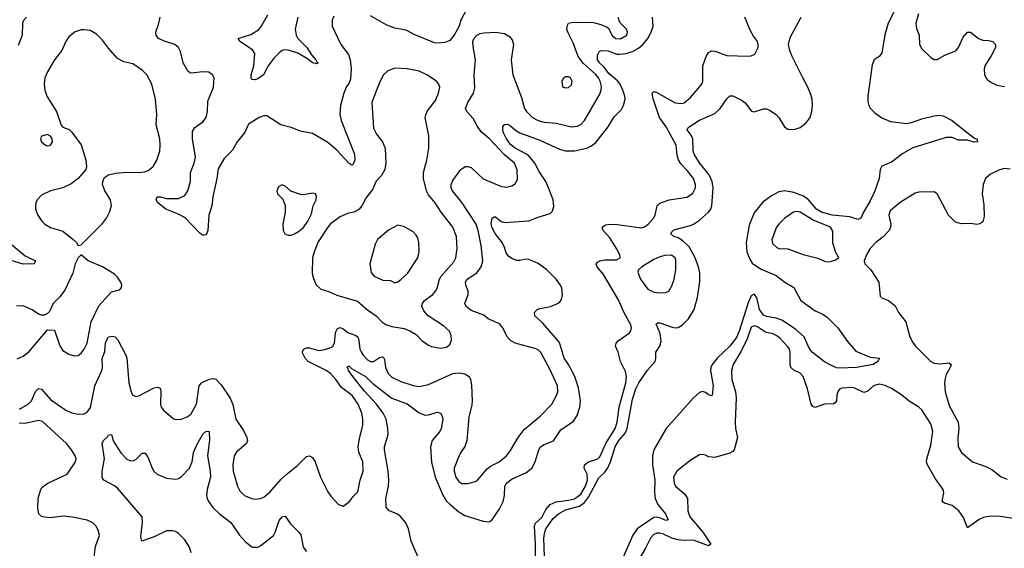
# Model space of a CAD drawing. Header units: inches. Extents: x 2057696 to 2160536, y 827480 to 1016834.
# Tile 352 of 422: x 2111327 to 2117791, y 985023 to 988493. Entities that reach past the tile are written whole.
import ezdxf

# ---------------------------------------------------------------- set-up
doc = ezdxf.new("R2010")
doc.units = ezdxf.units.IN
doc.header["$MEASUREMENT"] = 0
doc.layers.add('C1918', color=7, linetype='Continuous')

msp = doc.modelspace()

# ---------------------------------------------------------------- linework, layer by layer
at = {"layer": 'C1918', "color": 5}
for points, elevation in [([(2117100.6, 988610), (2117027.9, 988470), (2117007.3, 988392.7), (2116987.3, 988272.7), (2116970, 988251), (2116938, 988230), (2116922.9, 988197.1), (2116894.9, 987990), (2116895.9, 987955.9), (2116900.9, 987930), (2116910, 987913), (2116940.6, 987880.6), (2116988.2, 987848.2), (2117045.1, 987825.1), (2117150, 987812.2), (2117182.1, 987817.9), (2117250, 987842.7), (2117330, 987861.9), (2117365.9, 987865.9), (2117390, 987861.2), (2117450, 987831.5), (2117527.5, 987767.5), (2117596.1, 987716.1), (2117610, 987710.4), (2117614.8, 987690), (2117590.5, 987689.5), (2117550, 987702.4), (2117490, 987702), (2117450, 987718.7), (2117410, 987720.2), (2117190, 987651.2), (2117126.1, 987613.9), (2117050, 987557.4), (2116988.1, 987531.9), (2116977.2, 987510), (2116970.5, 987450), (2116938.3, 987361.7), (2116910, 987302.8), (2116866.9, 987230), (2116850.1, 987189.9), (2116830, 987180.3), (2116777.7, 987197.7), (2116661.6, 987210), (2116590.7, 987230), (2116558.2, 987250), (2116504.9, 987310), (2116473.6, 987333.6), (2116410, 987357.8), (2116351.5, 987368.5), (2116310, 987363), (2116262.9, 987337.1), (2116205.8, 987294.2), (2116150, 987226), (2116116.4, 987143.6), (2116096.5, 987030), (2116101.6, 986970), (2116120.1, 986920.1), (2116135.2, 986895.2), (2116190, 986858.3), (2116293.4, 986813.4), (2116350, 986769.4), (2116410, 986734.4), (2116455.4, 986650), (2116550, 986582.1), (2116600.3, 986560.3), (2116630, 986537.6), (2116698, 986470), (2116760.8, 986380.7), (2116816.9, 986316.9), (2116910, 986277.1), (2116971, 986270), (2116961, 986250), (2116930.2, 986229.8), (2116821, 986210), (2116710, 986206.2), (2116690, 986208.7), (2116647.2, 986227.2), (2116610, 986247), (2116529.6, 986309.6), (2116510, 986336.8), (2116476.7, 986410), (2116420.6, 986460.6), (2116330, 986521.2), (2116293.1, 986533.1), (2116230, 986543.6), (2116210, 986553.9), (2116184.3, 986590), (2116167.4, 986670), (2116150, 986691.1), (2116130, 986680.2), (2116110, 986634.8), (2116051.2, 986448.8), (2116033, 986407), (2115990, 986350.3), (2115906.3, 986270), (2115874.4, 986230), (2115864.8, 986210), (2115862.2, 986190), (2115880.7, 986090), (2115872.7, 986027.3), (2115870, 986023.6), (2115850, 986029.8), (2115830, 986046), (2115810, 986053.1), (2115790, 986045.3), (2115750, 986009.8), (2115571.6, 985808.4), (2115489.7, 985670.3), (2115482.5, 985630), (2115480.8, 985570), (2115496, 985470), (2115494.9, 985390), (2115499.2, 985350), (2115516.2, 985310), (2115566, 985250), (2115584.4, 985210), (2115570, 985204.7), (2115530, 985223.7), (2115510, 985227.5), (2115490, 985225), (2115380.1, 985150), (2115353.3, 985110), (2115273.1, 984930)], 360), ([(2113390, 988515.1), (2113378.7, 988490), (2113377.6, 988450), (2113434.6, 988330), (2113485, 988265), (2113496.8, 988230), (2113503.7, 988170), (2113498.1, 988101.9), (2113487, 988073), (2113470.1, 988049.9), (2113455, 988010), (2113433.5, 987930), (2113429.4, 987870), (2113437.5, 987830), (2113524.7, 987610), (2113526.5, 987570), (2113515.5, 987544.5), (2113510, 987537), (2113490, 987548), (2113410, 987636), (2113350, 987687.5), (2113250, 987746), (2113170, 987761.5), (2113110, 987784.4), (2113042.3, 987802.3), (2112950, 987861.2), (2112930, 987860.9), (2112898, 987850), (2112830, 987807), (2112802.7, 987750), (2112754.9, 987690), (2112723.4, 987636.6), (2112670, 987580.5), (2112630, 987514.5), (2112621.8, 987450), (2112594, 987330), (2112588.9, 987271.1), (2112568.7, 987210), (2112561.6, 987110), (2112550, 987081.2), (2112540.7, 987079.3), (2112530, 987078), (2112510, 987091.8), (2112413, 987193), (2112374.7, 987214.7), (2112286, 987250), (2112234.3, 987290), (2112222.4, 987310), (2112230, 987331), (2112250, 987330.2), (2112290, 987318), (2112370, 987318.4), (2112410, 987339), (2112431.5, 987370), (2112447.5, 987430), (2112448.4, 987490), (2112472.3, 987550), (2112480.5, 987590), (2112460.5, 987710), (2112462.1, 987757.9), (2112475.7, 987784.3), (2112530, 987822), (2112550.7, 987850), (2112559.3, 987890), (2112562.5, 987957.5), (2112599.6, 988050), (2112603.7, 988110), (2112591.7, 988131.7), (2112567.7, 988147.7), (2112531.1, 988151.1), (2112450, 988142), (2112432.2, 988152.2), (2112399.8, 988210), (2112383.3, 988283.3), (2112369.9, 988309.9), (2112345.1, 988330), (2112270, 988354.5), (2112238.3, 988370), (2112222.8, 988390), (2112220.3, 988410), (2112238.7, 988461.3), (2112249.8, 988510)], 440), ([(2113153.1, 988510), (2113136.1, 988430), (2113141.7, 988390), (2113153.7, 988370), (2113211, 988310), (2113242.9, 988262.9), (2113271.7, 988230), (2113276.7, 988216.7), (2113286.8, 988210), (2113277, 988203), (2113250.3, 988209.7), (2113216.2, 988236.2), (2113152.7, 988272.7), (2113090, 988293.3), (2113066, 988294), (2113050, 988289.8), (2113030, 988276.1), (2112997, 988243), (2112958.2, 988190), (2112928.5, 988130), (2112890, 988104.2), (2112870, 988097.4), (2112850, 988099.3), (2112845.7, 988110), (2112846.6, 988130), (2112863.7, 988190), (2112869.8, 988270), (2112855.2, 988295.2), (2112772.7, 988350), (2112762, 988370), (2112844.5, 988395.5), (2112893.8, 988426.2), (2112911.9, 988448.1), (2112955.2, 988524.8)], 420), ([(2114254.9, 988550), (2114223.8, 988490), (2114212.7, 988450), (2114179.5, 988390), (2114150, 988356.3), (2114117.4, 988342.6), (2114070, 988337.7), (2114050, 988341.7), (2113915.8, 988395.8), (2113864.1, 988424.1), (2113790, 988437.6), (2113736.2, 988456.2), (2113630, 988518.4)], 440), ([(2117228.9, 988530), (2117210.4, 988470.4), (2117214, 988434), (2117233.4, 988390), (2117234.8, 988330), (2117250, 988301), (2117310, 988244.7), (2117330, 988231), (2117350, 988230.8), (2117400.5, 988259.5), (2117472.5, 988287.5), (2117489.6, 988310), (2117521.7, 988378.3), (2117550, 988411.3), (2117570, 988411.3), (2117621, 988370), (2117650, 988358), (2117690, 988356.3), (2117716, 988350), (2117733.4, 988330), (2117733, 988310), (2117703.1, 988250), (2117666, 988194), (2117659.5, 988170), (2117661.6, 988130), (2117679.5, 988099.5), (2117702.3, 988082.3), (2117742.5, 988062.5), (2117793.1, 988053.1)], 380), ([(2111370.8, 988510), (2111352.2, 988487.8), (2111345.5, 988470), (2111342, 988390), (2111316.7, 988323.3)], 440), ([(2111324.5, 985935.5), (2111382.5, 985970), (2111404.1, 985990), (2111430, 986051.6), (2111450, 986071.4), (2111470, 986068), (2111530, 986000.2), (2111630, 985930.2), (2111670, 985911.7), (2111710, 985902.7), (2111750, 985904.6), (2111770, 985916.4), (2111791.7, 985948.3), (2111820.2, 986090), (2111865.7, 986190), (2111870.7, 986210), (2111869, 986269), (2111885.8, 986314.2), (2111890, 986373), (2111910, 986410.2), (2111936.2, 986416.2), (2111953, 986410), (2111972, 986392), (2112023.6, 986290), (2112030.3, 986270), (2112044, 986110), (2112058.7, 986050), (2112068.4, 986030), (2112090, 986020.4), (2112110, 986023.1), (2112210, 986075.3), (2112230, 986081.6), (2112250, 986074.8), (2112254.4, 986054.4), (2112250.3, 985970), (2112255.3, 985950), (2112270.4, 985930), (2112334.4, 985874.4), (2112350, 985868.4), (2112390, 985870.3), (2112430, 985888.8), (2112453.4, 985906.6), (2112488, 985970), (2112505.4, 986090), (2112520.9, 986110), (2112570, 986134.3), (2112598.3, 986138.3), (2112614.3, 986134.3), (2112650, 986097.1), (2112709, 986009), (2112726, 985966), (2112746, 985870), (2112796.5, 985796.5), (2112818.3, 985750), (2112821.7, 985730), (2112816.4, 985710), (2112750, 985655.1), (2112734.6, 985630), (2112725.4, 985570), (2112728.3, 985528.3), (2112757.4, 985430), (2112774.9, 985394.9), (2112803, 985370), (2112849.1, 985349.1), (2112870, 985346.3), (2112908.7, 985350), (2112930, 985359.5), (2112970, 985391.7), (2113044.2, 985475.8), (2113085.1, 985514.9), (2113150, 985566.3), (2113210, 985626), (2113230, 985630.4), (2113250, 985618.4), (2113267.7, 985590), (2113302.3, 985490), (2113350, 985394.8), (2113370, 985366), (2113421, 985310), (2113450, 985300.7), (2113490, 985327.7), (2113516.2, 985363.8), (2113546.6, 985393.4), (2113563.1, 985470), (2113581.5, 985530), (2113579.3, 985590), (2113554.3, 985654.3), (2113548.8, 985690), (2113557.3, 985742.7), (2113579.8, 985830), (2113580.7, 985870), (2113573.5, 985910), (2113548.3, 985970), (2113510, 986026), (2113438.7, 986078.7), (2113403.2, 986130), (2113367.3, 986170), (2113338.4, 986190), (2113220.3, 986250), (2113200.4, 986270), (2113180.9, 986310), (2113192.7, 986330), (2113210, 986338.7), (2113230, 986339.6), (2113290, 986321.6), (2113330, 986326.9), (2113370, 986341.4), (2113382, 986350), (2113394, 986370), (2113400.6, 986439.4), (2113413.8, 986466.2), (2113430, 986472.6), (2113450, 986463.6), (2113480.2, 986440.2), (2113530, 986421.1), (2113546.3, 986410), (2113553.8, 986390), (2113560.2, 986330), (2113567.7, 986312.3), (2113581.4, 986290), (2113610, 986260.5), (2113630, 986249.5), (2113650, 986250.2), (2113690, 986276.1), (2113710, 986280.3), (2113715.6, 986275.6), (2113722.2, 986262.2), (2113729.4, 986210), (2113745, 986170), (2113770, 986146.7), (2113830, 986116.9), (2113910, 986091.1), (2113950, 986085.2), (2114010, 986097.6), (2114170, 986171.2), (2114210, 986174.7), (2114248.6, 986168.6), (2114276.9, 986150), (2114287.1, 986130), (2114293.4, 986093.4), (2114297.5, 985990), (2114295.5, 985964.5), (2114276, 985884), (2114262, 985730), (2114249.2, 985690.8), (2114220.9, 985650), (2114202.7, 985610), (2114180.2, 985550), (2114178.6, 985530), (2114190.2, 985490), (2114210, 985461.1), (2114230, 985448.9), (2114270, 985447.4), (2114318.7, 985461.3), (2114331.6, 985470), (2114395.8, 985544.2), (2114418.6, 985561.4), (2114474, 985590), (2114522.6, 985630), (2114550, 985664.9), (2114599.3, 985750), (2114638, 985802), (2114744.8, 985890), (2114819.8, 985970), (2114853.5, 986030), (2114859, 986050), (2114857.5, 986090), (2114810, 986195.4), (2114748.5, 986308.5), (2114730, 986325), (2114710, 986334.7), (2114580.9, 986370), (2114550, 986387.1), (2114527.1, 986410), (2114497.8, 986470), (2114476.3, 986496.3), (2114402.9, 986530), (2114373.8, 986553.8), (2114290, 986583.5), (2114257.4, 986610), (2114249.7, 986630), (2114270.9, 986690), (2114271.9, 986710), (2114255.8, 986750), (2114252.9, 986770), (2114264.2, 986790), (2114328.1, 986831.9), (2114356.8, 986870), (2114366.8, 986910), (2114357.5, 987010), (2114337.2, 987110), (2114323.4, 987150), (2114232, 987290), (2114168.1, 987370), (2114159.8, 987390), (2114159.3, 987410), (2114170, 987437.6), (2114223.6, 987510), (2114251.1, 987528.9), (2114270, 987529.1), (2114290, 987522), (2114370, 987448.7), (2114490, 987396.9), (2114525.9, 987394.1), (2114558.2, 987401.8), (2114581.7, 987418.3), (2114595.1, 987444.9), (2114592.1, 987507.9), (2114575, 987550), (2114506.9, 987606.9), (2114410, 987712.8), (2114357, 987757), (2114331.7, 987791.7), (2114304.1, 987844.1), (2114261.6, 987890), (2114254.3, 987910), (2114268.8, 987950), (2114305.5, 988010), (2114315.7, 988044.3), (2114311.2, 988130), (2114318.5, 988230), (2114303.3, 988316.7), (2114302, 988350), (2114309.7, 988370.3), (2114328.6, 988391.4), (2114350, 988402), (2114373.4, 988406.6), (2114451.8, 988411.8), (2114510, 988402.6), (2114542.2, 988382.2), (2114559.7, 988359.7), (2114569, 988330), (2114553.6, 988230), (2114565.5, 988130), (2114621.2, 987981.2), (2114642, 987910), (2114655.2, 987890), (2114694.6, 987850), (2114730.5, 987830), (2114770, 987820.9), (2114850, 987813.5), (2114950, 987790.2), (2114990, 987794.2), (2115010, 987804.7), (2115035.1, 987830), (2115135.4, 988004.6), (2115144.4, 988030), (2115146.6, 988053.4), (2115138.8, 988090), (2115128.1, 988110), (2115110, 988132.1), (2115026.3, 988206.3), (2114992.7, 988250), (2114960.3, 988340.3), (2114925, 988410), (2114919.4, 988430), (2114922.7, 988457.3), (2114930.7, 988469.3), (2114950, 988474.8), (2115050, 988477.3), (2115093.2, 988473.2), (2115141.5, 988461.5), (2115184.2, 988444.2), (2115194.7, 988434.7), (2115214.5, 988390), (2115240.3, 988370), (2115272.3, 988367.7), (2115312.4, 988390), (2115318.2, 988410), (2115311.6, 988430), (2115271.5, 988470), (2115259.6, 988490), (2115258, 988510)], 440), ([(2113941.8, 984970), (2113896.5, 985070), (2113878.6, 985150), (2113861.8, 985190), (2113829.7, 985230), (2113807.2, 985247.2), (2113751.4, 985271.4), (2113733.8, 985293.8), (2113730.5, 985350), (2113748.5, 985431.5), (2113751.2, 985470), (2113746.7, 985530), (2113721.2, 985670), (2113722.3, 985690), (2113745.2, 985770), (2113744.9, 985810), (2113732.6, 985870), (2113712.7, 985910), (2113668.4, 985970), (2113590, 986055.3), (2113513.2, 986150), (2113486.2, 986190), (2113484, 986204), (2113476, 986210), (2113482, 986218), (2113490, 986219.3), (2113504.2, 986204.2), (2113597.1, 986150), (2113644.4, 986104.4), (2113769.2, 986009.2), (2113871.6, 985971.6), (2113950, 985912.1), (2113990, 985897.6), (2114010, 985898.2), (2114070, 985916.5), (2114090.2, 985910.2), (2114100.9, 985890), (2114103.9, 985870), (2114094.4, 985810), (2114085, 985790), (2114034.7, 985730), (2114023.5, 985690), (2114030.9, 985589.1), (2114054.4, 985490), (2114106.9, 985366.9), (2114130, 985332.9), (2114150, 985313.4), (2114210, 985262.3), (2114250, 985237.5), (2114370, 985200.2), (2114410, 985197.6), (2114429.8, 985210.2), (2114476.7, 985283.2), (2114501.2, 985330), (2114509, 985370), (2114512.7, 985430), (2114523.1, 985450), (2114561.1, 985478.9), (2114650, 985518), (2114690, 985549.1), (2114710.7, 985590), (2114734.8, 985670), (2114746.6, 985690), (2114770, 985704.6), (2114830.9, 985729.1), (2114880, 985800), (2114962.1, 985857.9), (2114986.2, 985893.8), (2115004.2, 985950), (2115008.4, 985991.6), (2114996.3, 986076.3), (2114970.9, 986150.9), (2114930.7, 986230), (2114902.2, 986270), (2114870, 986374.3), (2114760.9, 986500.9), (2114709.7, 986550), (2114706.3, 986570), (2114725.1, 986590), (2114742, 986598), (2114810.8, 986609.2), (2114850, 986624.4), (2114870, 986637.3), (2114883, 986657), (2114891.3, 986690), (2114886, 986730), (2114878.5, 986750), (2114850, 986789.7), (2114788.4, 986850), (2114730, 986891.8), (2114670, 986917.6), (2114650, 986919.8), (2114610, 986911.7), (2114590, 986912.9), (2114562, 986922), (2114537.9, 986937.9), (2114521.6, 986961.6), (2114510, 986998.3), (2114493.8, 987030), (2114448.5, 987088.5), (2114425.8, 987130), (2114423.1, 987156.9), (2114429.2, 987190.8), (2114442, 987198), (2114450, 987199.5), (2114487.4, 987167.4), (2114510, 987161.6), (2114670, 987171.7), (2114730, 987197.1), (2114810, 987221.1), (2114824, 987236), (2114833.6, 987266.4), (2114829.8, 987310), (2114798.9, 987390), (2114780.2, 987430), (2114736.7, 987496.7), (2114710, 987550.5), (2114670, 987598), (2114650, 987613), (2114579.5, 987650), (2114550, 987673.2), (2114522.9, 987710), (2114503.7, 987750), (2114498.1, 987770), (2114499.8, 987790), (2114510, 987805.2), (2114530, 987807.5), (2114550, 987796.8), (2114584.7, 987764.7), (2114609.7, 987749.7), (2114742.9, 987702.9), (2114870, 987643.5), (2114910, 987630.8), (2114968.6, 987631.4), (2115049.9, 987650.1), (2115077.2, 987662.8), (2115110, 987686.7), (2115189.8, 987790), (2115230, 987854.6), (2115277.3, 987902.7), (2115291.6, 987928.4), (2115301, 987970), (2115300.2, 987990), (2115287.7, 988030), (2115268.8, 988070), (2115254.1, 988090), (2115198.1, 988138.1), (2115162.8, 988182.8), (2115132.5, 988210), (2115120.8, 988230), (2115120.6, 988259.4), (2115134.4, 988285.6), (2115149.1, 988290.9), (2115190, 988288.8), (2115246.9, 988266.8), (2115265.6, 988265.6), (2115308.7, 988271.3), (2115353.8, 988286.2), (2115390, 988305.7), (2115418.2, 988330), (2115450.6, 988370), (2115472.3, 988410), (2115485.3, 988450), (2115480.8, 988510)], 420), ([(2114713.9, 984950), (2114714.3, 985050), (2114706.9, 985170), (2114712.5, 985187.5), (2114754, 985226), (2114781.9, 985278.1), (2114810, 985310.1), (2114850, 985327.3), (2114930, 985338.1), (2114970, 985348.7), (2115010, 985378.6), (2115040.8, 985430), (2115055.1, 985470), (2115053.3, 985510), (2115033, 985550), (2115034.3, 985570), (2115061.5, 985590), (2115123.5, 985610), (2115136.8, 985623.2), (2115176.1, 985710), (2115236.9, 985810), (2115250.3, 985850), (2115263, 985950), (2115305.9, 986110), (2115311, 986150), (2115303.2, 986183.2), (2115270.9, 986250), (2115256.8, 986310), (2115238.8, 986350), (2115242.7, 986370), (2115255.7, 986384.3), (2115330, 986437), (2115339.8, 986450), (2115343.5, 986470), (2115339.4, 986490), (2115293.8, 986573.8), (2115260.4, 986650), (2115160.6, 986820.6), (2115117.3, 986870), (2115111.9, 986888.1), (2115119.8, 986900.2), (2115134, 986910), (2115170, 986916.1), (2115244.4, 986915.6), (2115269.3, 986930), (2115266, 986950), (2115246.2, 986990), (2115201.9, 987061.9), (2115157.7, 987110), (2115151.5, 987130), (2115174, 987146), (2115210, 987150.8), (2115250, 987149.4), (2115410, 987126.9), (2115430, 987132.7), (2115454, 987150), (2115487.4, 987190), (2115498.2, 987210), (2115512.4, 987270), (2115530.6, 987289.4), (2115590, 987311.1), (2115710, 987328.5), (2115745.3, 987354.7), (2115762.9, 987390), (2115764.2, 987410), (2115749.7, 987450), (2115710, 987503.1), (2115667.5, 987547.5), (2115652.1, 987572.1), (2115643.6, 987603.6), (2115637.8, 987670), (2115570.4, 987790), (2115527, 987850), (2115486.6, 987973.4), (2115479.7, 988010), (2115490, 988020.3), (2115510, 988015.4), (2115630, 987947.3), (2115670, 987941.5), (2115690, 987946.3), (2115730, 987982.6), (2115804.8, 988070), (2115812, 988090), (2115811.1, 988190), (2115834, 988250), (2115850, 988278), (2115870, 988288.4), (2115890, 988287), (2115970, 988258.4), (2116110, 988252.7), (2116130, 988255.5), (2116152.8, 988267.2), (2116174.7, 988310), (2116176.3, 988330), (2116171.6, 988350), (2116144.2, 988384.2), (2116123.1, 988423.1), (2116087.1, 988510)], 380), ([(2114773.1, 984970), (2114768.7, 985091.3), (2114773.7, 985130), (2114781.3, 985150), (2114830, 985218.7), (2114865, 985250), (2114910, 985276.6), (2115001.4, 985298.6), (2115036, 985324), (2115062.1, 985357.9), (2115130, 985484.9), (2115170, 985525.1), (2115188.1, 985551.9), (2115205, 985590), (2115235.8, 985690), (2115261.2, 985730), (2115301.3, 985778.7), (2115316, 985810), (2115350, 986001.3), (2115371.2, 986070), (2115392.8, 986110), (2115448.3, 986191.8), (2115498.5, 986250), (2115504, 986270), (2115504.5, 986310), (2115529.9, 986350.1), (2115538.4, 986381.6), (2115532.5, 986432.5), (2115506.1, 986493.9), (2115517.6, 986502.4), (2115530, 986503.2), (2115610, 986474), (2115630, 986470.1), (2115650, 986473.1), (2115678.9, 986490), (2115718.6, 986530), (2115754.5, 986590), (2115776.5, 986670), (2115792.6, 986772.6), (2115792.5, 986830), (2115782.6, 986870), (2115760.7, 986930), (2115722.1, 987002.1), (2115681.8, 987041.8), (2115650, 987061.7), (2115621.2, 987070), (2115600.7, 987090), (2115618, 987110), (2115630, 987116), (2115730, 987141.3), (2115750, 987150.6), (2115790, 987176.9), (2115850.2, 987229.8), (2115864.8, 987250), (2115872, 987270), (2115878.9, 987390), (2115873.5, 987430), (2115853.7, 987473.7), (2115790, 987554), (2115754.7, 987610), (2115748.6, 987630), (2115746.2, 987710), (2115734.8, 987734.8), (2115709.8, 987770), (2115715.2, 987784.8), (2115790, 987832.7), (2115890, 987876), (2115926.3, 987910), (2115970, 987973.7), (2115990, 987991.8), (2116010, 987993.1), (2116070, 987963.2), (2116090, 987946), (2116131.6, 987891.6), (2116150, 987887.1), (2116210, 987907.8), (2116230, 987907.3), (2116250, 987899.8), (2116292.8, 987870), (2116311, 987850), (2116349.1, 987789.1), (2116370, 987774), (2116410, 987771.4), (2116450, 987785.5), (2116490, 987815.3), (2116517, 987850), (2116528.2, 987890), (2116531.8, 987930), (2116529.3, 987970), (2116521.7, 988001.7), (2116502.1, 988050), (2116467.8, 988110), (2116399.2, 988250), (2116382.3, 988290), (2116373.5, 988330), (2116384.6, 988375.4), (2116456.7, 988510)], 360), ([(2117830, 987511.6), (2117790, 987515.6), (2117754.6, 987505.4), (2117701.5, 987478.5), (2117668.4, 987450), (2117651.8, 987410), (2117646, 987350), (2117657.1, 987277.1), (2117660, 987200), (2117650, 987166.6), (2117630, 987152), (2117610, 987149.2), (2117570, 987154), (2117510, 987153.6), (2117470, 987162.9), (2117424.2, 987210), (2117350, 987349), (2117330, 987363.7), (2117230, 987359.5), (2117206.9, 987353.1), (2117107.8, 987292.2), (2117042.5, 987237.5), (2117034, 987210), (2117046.3, 987150), (2117044.2, 987130), (2117035.8, 987110), (2116994.2, 987065.8), (2116948.5, 987030), (2116910.4, 986990), (2116886.4, 986950), (2116870.7, 986910), (2116874.8, 986890), (2116914, 986850), (2116967.3, 986770), (2116976.9, 986676.9), (2116986.4, 986666.4), (2117030, 986650.5), (2117074.7, 986614.7), (2117097.4, 986570), (2117145.8, 986510), (2117171.5, 986410), (2117190, 986374.9), (2117209.4, 986350), (2117310, 986250.2), (2117330, 986238.2), (2117366.5, 986233.5), (2117430, 986239.5), (2117443, 986230), (2117436.4, 986210), (2117410, 986164.5), (2117402.1, 986137.9), (2117399.4, 986110), (2117404.2, 986050), (2117430, 985960.3), (2117487.5, 985850), (2117493.1, 985810), (2117485.9, 985745.9), (2117487.6, 985690), (2117510, 985652.2), (2117582, 985590), (2117670, 985561), (2117710, 985539.3), (2117770, 985492), (2117810, 985476.2)], 380), ([(2111270, 987019), (2111363.7, 986943.7), (2111431, 986910), (2111422, 986890), (2111350, 986887.4), (2111241.9, 986921.9)], 440), ([(2111310, 986266), (2111350, 986284.9), (2111390, 986315.3), (2111510, 986458), (2111555.3, 986455.3), (2111590, 986351.3), (2111610, 986320.7), (2111650, 986297.3), (2111686.7, 986286.7), (2111710, 986288.5), (2111730, 986303.8), (2111750, 986330.5), (2111770.8, 986370), (2111796.5, 986510), (2111845.9, 986614.1), (2111930, 986706), (2111979.5, 986720.5), (2111992.7, 986730), (2111997, 986750), (2111991.8, 986770), (2111970, 986802.7), (2111950, 986822), (2111870, 986869.6), (2111777.2, 986910), (2111730, 986949), (2111710, 986929), (2111690.5, 986890), (2111674.9, 986830), (2111622.2, 986717.8), (2111588.2, 986671.8), (2111546, 986630), (2111522, 986578), (2111510, 986564), (2111490, 986553.2), (2111470, 986552.7), (2111450, 986559.3), (2111408.1, 986588.1), (2111350, 986613.6), (2111306.7, 986613.3)], 460), ([(2117930, 985206.5), (2117750, 985233.6), (2117687.2, 985232.8), (2117654.7, 985225.3), (2117627.3, 985212.7), (2117550, 985157.2), (2117524.4, 985224.4), (2117492.4, 985270), (2117450, 985303.5), (2117399.7, 985319.7), (2117383.6, 985330), (2117393.3, 985386.7), (2117389.1, 985410), (2117339.7, 985479.7), (2117286.1, 985570), (2117280.9, 985590), (2117283.2, 985610), (2117310, 985699.1), (2117322.8, 985790), (2117310, 985841.1), (2117250, 985931.2), (2117229.8, 985950), (2117167.8, 985987.8), (2117117.3, 986030), (2117050, 986071.8), (2117010, 986091.4), (2116970, 986101.2), (2116931.8, 986090), (2116890, 986052.6), (2116870, 986046.3), (2116810, 986074.5), (2116790, 986079.2), (2116725.8, 986074.2), (2116710, 986067), (2116697.6, 986050), (2116691.4, 986028.6), (2116688.8, 985990), (2116681.7, 985978.3), (2116668.9, 985971.1), (2116610, 985969.8), (2116550, 985948.2), (2116534.2, 985954.1), (2116522.6, 985970), (2116500.3, 986070), (2116469.8, 986149.8), (2116450, 986172.8), (2116410, 986192.8), (2116389.7, 986210), (2116384.4, 986230), (2116385.3, 986310), (2116380.4, 986330), (2116370, 986346), (2116320.8, 986400.8), (2116298.4, 986418.4), (2116271.1, 986431.1), (2116222.7, 986442.7), (2116170, 986476), (2116150, 986483), (2116130, 986475.1), (2116102.4, 986397.6), (2116062.7, 986317.3), (2116010.2, 986230), (2115999.7, 986190), (2116002.6, 986130), (2116027.1, 986050), (2116031.2, 986011.2), (2116023.5, 985850), (2116026.7, 985810), (2116039.3, 985750), (2116018.8, 985670), (2116010, 985658.5), (2115990, 985648), (2115890, 985618.9), (2115850, 985622.9), (2115830, 985634.5), (2115810, 985639.5), (2115790, 985637), (2115735.6, 985604.4), (2115642, 985530), (2115619.1, 985490), (2115623.8, 985450), (2115633.4, 985430), (2115690, 985382.4), (2115712, 985352), (2115712.9, 985270), (2115726.5, 985230), (2115812.3, 985130), (2115865.5, 985050), (2115850, 985039.7), (2115750, 985076.4), (2115690, 985074.4), (2115650, 985078), (2115609.2, 985089.2), (2115550, 985117.7), (2115530, 985123.2), (2115510, 985122.6), (2115490, 985113.5), (2115467.5, 985090), (2115436.6, 985023.4), (2115392, 984950)], 380), ([(2111810.8, 984930), (2111824.9, 985035.1), (2111851.3, 985110), (2111842.8, 985142.8), (2111827, 985170), (2111806, 985190), (2111770, 985207.8), (2111672.8, 985227.2), (2111610, 985234.7), (2111530, 985223.6), (2111486.8, 985226.8), (2111470, 985232.3), (2111452.3, 985250), (2111444.9, 985284.9), (2111447.2, 985352.8), (2111465.1, 985410), (2111475.1, 985424.9), (2111512, 985450), (2111638, 985510), (2111693, 985590), (2111696.9, 985610), (2111691.5, 985630), (2111667.1, 985670), (2111633.8, 985710), (2111475.8, 985855.8), (2111450, 985863), (2111363.3, 985843.3), (2111324.2, 985844.2)], 440), ([(2112452.4, 984992.4), (2112442.6, 985030), (2112410, 985078.4), (2112370, 985119.7), (2112350, 985132.3), (2112330, 985137.7), (2112290, 985138.7), (2112210, 985097.4), (2112129, 985070), (2112121.5, 985101.4), (2112133.5, 985193.5), (2112129.8, 985230), (2111970, 985418.5), (2111950, 985433.5), (2111879.3, 985470), (2111868.2, 985488.2), (2111868.3, 985528.3), (2111883.1, 985610), (2111867.6, 985710), (2111877, 985730), (2111904.2, 985755.8), (2111910, 985766.8), (2111930, 985770.7), (2111940.5, 985730), (2111951.8, 985710), (2111990.3, 985650), (2112030, 985608.9), (2112050, 985598.9), (2112070, 985598.3), (2112091.4, 985608.6), (2112130, 985648), (2112150, 985647.7), (2112170, 985616.3), (2112196.1, 985550), (2112207.9, 985530), (2112230, 985510.3), (2112290, 985484.4), (2112350, 985476.9), (2112370, 985481.3), (2112390, 985494.9), (2112442.2, 985550), (2112460.2, 985590), (2112467.8, 985652.2), (2112490, 985702.6), (2112530, 985772), (2112550, 985792), (2112570, 985790.7), (2112572.4, 985732.4), (2112559.5, 985630), (2112578.4, 985530), (2112580.1, 985490), (2112556.8, 985410), (2112553.2, 985370), (2112556.9, 985350), (2112566, 985330), (2112595.9, 985290), (2112639.2, 985250), (2112713.4, 985193.4), (2112770, 985110.3), (2112810, 985064.6), (2112850, 985032), (2112858, 985030), (2112890, 985031.5), (2112910, 985042.4), (2112992.5, 985107.5), (2113006.9, 985133.1), (2113030, 985204.9), (2113050, 985228.8), (2113070, 985234.4), (2113104, 985183.9), (2113160.2, 985130), (2113172.1, 985112.1), (2113188.5, 985030), (2113210, 985002)], 420)]:
    msp.add_lwpolyline(points, dxfattribs=dict(at, elevation=elevation))
for points, elevation in [([(2111750, 988426.6), (2111730, 988426.3), (2111690, 988413.3), (2111650, 988380.9), (2111630.3, 988349.7), (2111603.7, 988290), (2111554.6, 988230), (2111508.9, 988150), (2111492.7, 988110), (2111486.7, 988070), (2111492.4, 988030), (2111505.2, 987990), (2111568.7, 987890), (2111599.3, 987799.3), (2111610, 987787.3), (2111651.8, 987771.8), (2111670, 987753.4), (2111730, 987670.6), (2111760.9, 987570), (2111764.9, 987530), (2111760.3, 987510), (2111710.2, 987449.8), (2111663.7, 987416.3), (2111610, 987388.3), (2111530, 987369.6), (2111470, 987340.7), (2111441.6, 987310), (2111432.7, 987290), (2111430.4, 987270), (2111430.4, 987250), (2111446.7, 987210), (2111472.4, 987170), (2111491.3, 987151.3), (2111530, 987128.9), (2111610, 987103.6), (2111678, 987050), (2111698.8, 987030), (2111710, 987011.3), (2111730, 987016), (2111870, 987154.9), (2111897.4, 987190), (2111917.3, 987230), (2111928.5, 987270), (2111922.7, 987310), (2111885.4, 987370), (2111871, 987410), (2111872.1, 987430), (2111883.8, 987456.2), (2111910, 987474.7), (2111954.7, 987485.3), (2112029, 987491), (2112110.8, 987489.2), (2112146.3, 987493.7), (2112170, 987502), (2112202.4, 987530), (2112226.3, 987570), (2112246.3, 987630), (2112249.7, 987670), (2112247.1, 987710), (2112222.2, 987802.2), (2112227.6, 987870), (2112217.6, 987970), (2112194, 988070), (2112161.3, 988130), (2112130, 988160.7), (2112070, 988202.9), (2112010, 988216.3), (2111970, 988238.9), (2111910, 988306.2), (2111870, 988359.1), (2111830, 988398.5), (2111790, 988421.1)], 460), ([(2113790, 988173.6), (2113743.1, 988156.9), (2113714.9, 988130), (2113690, 988081.2), (2113639.6, 987950), (2113650, 987781), (2113670, 987741.6), (2113708.7, 987690), (2113725.7, 987650), (2113730.4, 987550), (2113723.7, 987510), (2113702, 987470), (2113667.8, 987432.2), (2113642.3, 987377.7), (2113599.1, 987320.9), (2113573, 987270), (2113556.5, 987250), (2113530, 987232.1), (2113479.4, 987220.6), (2113430, 987199.7), (2113367.7, 987152.3), (2113349.2, 987130.8), (2113286.1, 987033.9), (2113259.1, 986970), (2113249.2, 986930), (2113247, 986827), (2113254.7, 986794.7), (2113272.5, 986752.5), (2113303.7, 986723.7), (2113350, 986710.4), (2113410, 986685.2), (2113544.9, 986644.9), (2113610, 986587.9), (2113668, 986548), (2113704.9, 986510), (2113730, 986492.6), (2113770, 986479.7), (2113850, 986464.9), (2113887.3, 986450), (2113930, 986426), (2113970, 986384.9), (2114010, 986357.1), (2114030, 986348.7), (2114090, 986336.5), (2114130, 986344.2), (2114150, 986360.3), (2114162, 986390), (2114158.9, 986418.9), (2114147.7, 986447.7), (2114110, 986483), (2114008.1, 986548.1), (2113981.1, 986581.1), (2113967.4, 986610), (2113970.9, 986630), (2113985.1, 986650), (2114039.1, 986690), (2114057.6, 986710), (2114068.8, 986730), (2114083.7, 986790), (2114093.2, 986810), (2114177.6, 986902.4), (2114190.6, 986930), (2114199.9, 986990), (2114194.9, 987070), (2114171.4, 987130), (2114093.1, 987230), (2114054.2, 987290), (2114010, 987342), (2113997.8, 987370), (2113978.8, 987450), (2113978.5, 987490), (2113999.8, 987570), (2114013.5, 987650), (2114012.4, 987730), (2113989.7, 987850), (2113992.7, 987867.3), (2114004.9, 987895.1), (2114057.4, 987962.6), (2114077.3, 988010), (2114085.4, 988050), (2114078.9, 988070), (2114062.9, 988090), (2114000.7, 988130), (2113950, 988154.8), (2113870, 988169.7)], 460), ([(2114930, 988118.4), (2114910, 988117), (2114894.6, 988105.4), (2114886, 988090), (2114890, 988052), (2114910, 988045.5), (2114930, 988048.2), (2114950, 988064), (2114954.7, 988090), (2114942.7, 988110)], 460), ([(2111510, 987739.3), (2111470.9, 987729.1), (2111464, 987710), (2111470.8, 987690), (2111496, 987670), (2111510, 987664.9), (2111530, 987668.2), (2111542, 987690), (2111540.9, 987710), (2111530, 987729)], 460), ([(2113050, 987409), (2113025.5, 987394.5), (2113014.8, 987370), (2113018.8, 987350), (2113054, 987314), (2113070, 987274), (2113070.5, 987230), (2113053.4, 987150), (2113057.3, 987110), (2113068.2, 987088.2), (2113090, 987077.3), (2113110, 987078), (2113130, 987086.4), (2113158.2, 987101.8), (2113191.2, 987128.8), (2113219.3, 987170), (2113242.5, 987217.5), (2113254.5, 987270), (2113273.3, 987310), (2113275.1, 987335.1), (2113269.4, 987349.4), (2113250, 987355.1), (2113190, 987343.7), (2113170, 987344.5), (2113106.8, 987366.8), (2113070, 987399)], 460), ([(2116430, 987234), (2116406.8, 987230), (2116350, 987189.6), (2116310.4, 987150), (2116296.5, 987130), (2116264.9, 987050), (2116270, 987022.8), (2116297.3, 986997.3), (2116310, 986990.5), (2116370, 986988.2), (2116471.8, 986951.8), (2116567.9, 986927.9), (2116610, 986908), (2116630, 986903), (2116650, 986906), (2116684.1, 986915.9), (2116704, 986930), (2116685.4, 986965.4), (2116665.3, 987025.3), (2116665.5, 987105.5), (2116651.2, 987131.2), (2116536.7, 987176.7), (2116450, 987229.7)], 380), ([(2113810, 987143.6), (2113748.2, 987111.8), (2113674.9, 987050), (2113659.9, 987020.1), (2113626, 986890), (2113634, 986834), (2113654.9, 986810), (2113710, 986782), (2113760.9, 986780.9), (2113790, 986766.4), (2113810, 986772.4), (2113830, 986787), (2113872.3, 986827.7), (2113940.5, 986930), (2113949.7, 986970), (2113947.6, 987030), (2113940.1, 987060.1), (2113930, 987079.3), (2113910, 987099.3), (2113853.4, 987133.4)], 480), ([(2115607.3, 986947.3), (2115564.4, 986944.4), (2115530, 986935.6), (2115490, 986917.6), (2115412.4, 986870), (2115390.4, 986850), (2115385.3, 986834.7), (2115402.7, 986790), (2115450, 986724.2), (2115490, 986704.4), (2115530, 986698.9), (2115570, 986701.1), (2115588.5, 986711.5), (2115610.7, 986749.3), (2115624.2, 986790), (2115635.1, 986850), (2115634.8, 986914.8), (2115629.7, 986930)], 380)]:
    msp.add_lwpolyline(points, close=True, dxfattribs=dict(at, elevation=elevation))

doc.saveas('drawing.dxf')
